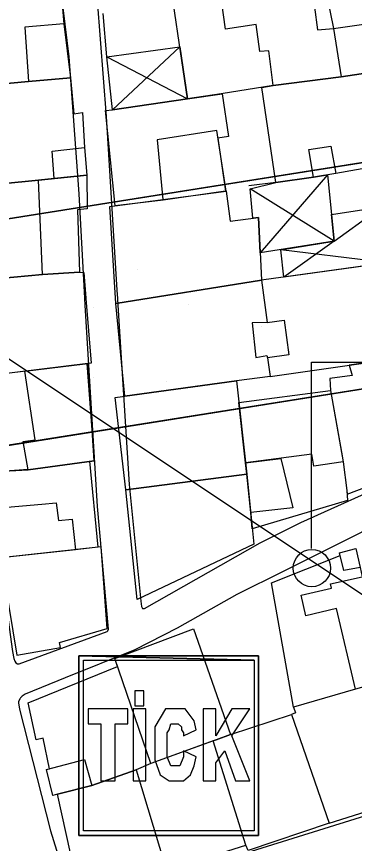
# Model space of a CAD drawing. Extents: x 417997 to 421451, y 4451742 to 4455216.
# Drawn here: x 419439.6 to 419471.4, y 4453688.8 to 4453766.5 of the extents above; entities that cross this region are included whole.
import ezdxf

# ---------------------------------------------------------------- set-up
doc = ezdxf.new("R2010")
doc.units = 0
for name, color, linetype in [('ADAKENARI', 7, 'Continuous'), ('B_Mesken', 7, 'Continuous'), ('B_Sundurma', 7, 'Continuous'), ('B_Teras', 7, 'Continuous'), ('Default', 7, 'Continuous'), ('LJ_SEMBOL', 7, 'Continuous'), ('PL_AYA_PARK_DINLENME', 7, 'Continuous'), ('PL_KON_MEV_400', 7, 'Continuous'), ('PL_TİCK', 7, 'Continuous'), ('S_Elektrik_Diregi', 7, 'Continuous'), ('Sinir_Duvar_tek_tarafa_ait', 7, 'Continuous'), ('SN_3_DERECE_KAYNAK_KORUMA', 7, 'Continuous'), ('TR_PARKALANI', 7, 'Continuous'), ('TR_TİCK', 7, 'Continuous'), ('TR_YUKSEKYOGUNKONUT', 7, 'Continuous'), ('Yol_Sose', 7, 'Continuous')]:
    doc.layers.add(name, color=color, linetype=linetype)

# ---------------------------------------------------------------- blocks, each defined once
blk = doc.blocks.new('POINT_DISPLAY')
at = {"layer": 'Default'}
blk.add_line((0, 0), (0, 0), dxfattribs=at)

msp = doc.modelspace()

# ---------------------------------------------------------------- linework, layer by layer
at = {"layer": 'ADAKENARI'}
for p, q in [((419367.013, 4453736.099), (419507.841, 4453758.465)), ((419367.013, 4453736.099), (419507.841, 4453758.465)), ((419340.046, 4453710.553), (419510.816, 4453737.674)), ((419340.046, 4453710.553), (419510.816, 4453737.674))]:
    msp.add_line(p, q, dxfattribs=at)
at = {"layer": 'B_Mesken'}
for points in [[(419444.662, 4453760.748), (419440.736, 4453760.406), (419433.579, 4453759.741), (419432.886, 4453768.42), (419443.722, 4453769.509), (419444.06, 4453765.828)], [(419458.819, 4453759.237), (419455.665, 4453758.781), (419454.365, 4453767.689), (419458.846, 4453768.283), (419467.326, 4453769.544), (419468.5, 4453769.716), (419469.397, 4453765.39), (419472.685, 4453765.852), (419473.226, 4453761.323), (419470.11, 4453760.84), (419463.724, 4453760.021)], [(419434.371, 4453750.424), (419433.579, 4453759.741), (419440.736, 4453760.406), (419444.662, 4453760.748), (419444.983, 4453757.369), (419445.813, 4453757.488), (419445.983, 4453754.201), (419446.202, 4453751.603), (419443.126, 4453751.296), (419441.667, 4453751.15)], [(419463.982, 4453750.915), (419462.637, 4453759.847), (419463.724, 4453760.021), (419470.11, 4453760.84), (419473.226, 4453761.323), (419474.375, 4453752.616), (419469.594, 4453751.77), (419467.508, 4453751.43)], [(419448.866, 4453748.746), (419447.975, 4453757.698), (419448.618, 4453757.762), (419455.665, 4453758.781), (419458.934, 4453759.254), (419459.517, 4453755.228), (419458.528, 4453755.085), (419459.247, 4453750.116), (419453.372, 4453749.266)], [(419434.371, 4453750.424), (419441.667, 4453751.15), (419446.202, 4453751.603), (419446.255, 4453748.452), (419445.324, 4453748.348), (419445.528, 4453742.49), (419442.047, 4453742.296), (419435.294, 4453741.648)], [(419462.614, 4453741.742), (419448.926, 4453739.57), (419448.369, 4453748.68), (419459.304, 4453750.124), (419459.68, 4453747.281), (419462.324, 4453747.63)], [(419463.181, 4453734.447), (419463.449, 4453732.698), (419477.906, 4453734.773), (419476.445, 4453743.645), (419462.614, 4453741.742), (419463.158, 4453737.788), (419464.747, 4453738.007), (419465.199, 4453734.725)], [(419446.13, 4453740.015), (419446.603, 4453733.955), (419435.836, 4453732.639), (419435.098, 4453740.133), (419435.096, 4453740.161), (419434.957, 4453741.571), (419435.294, 4453741.648), (419442.047, 4453742.296), (419445.528, 4453742.49), (419445.938, 4453742.482), (419446.128, 4453740.044)], [(419463.449, 4453732.698), (419460.26, 4453732.298), (419449.784, 4453730.866), (419448.926, 4453739.57), (419462.614, 4453741.742), (419463.158, 4453737.788), (419461.737, 4453737.744), (419462.093, 4453734.471), (419463.133, 4453734.682), (419463.181, 4453734.447)], [(419470.664, 4453721.652), (419478.45, 4453724.595), (419477.211, 4453734.673), (419470.851, 4453733.76), (419471.144, 4453732.804), (419469.037, 4453732.519), (419469.102, 4453731.376), (419470.188, 4453725.239), (419470.286, 4453724.689), (419470.638, 4453721.993)], [(419436.884, 4453732.767), (419437.065, 4453731.265), (419436.597, 4453731.2), (419437.656, 4453723.765), (419440.693, 4453723.995), (419440.704, 4453723.936), (419446.887, 4453724.79), (419446.299, 4453733.918)], [(419449.876, 4453722.049), (419448.883, 4453730.743), (419460.26, 4453732.298), (419461.24, 4453723.541)], [(419470.638, 4453721.993), (419470.71, 4453721.068), (419461.756, 4453718.399), (419461.605, 4453719.911), (419461.24, 4453723.541), (419461.124, 4453724.578), (419460.489, 4453730.252), (419469.102, 4453731.376), (419470.188, 4453725.239), (419470.286, 4453724.689)], [(419446.474, 4453724.733), (419447.231, 4453716.656), (419444.853, 4453716.396), (419438.447, 4453715.696), (419437.971, 4453720.354), (419437.756, 4453723.772), (419440.703, 4453723.939), (419440.704, 4453723.936)], [(419450.927, 4453711.741), (419449.876, 4453722.049), (419461.24, 4453723.541), (419461.902, 4453716.95)], [(419438.115, 4453715.66), (419439.62, 4453706.52), (419443.728, 4453707.26), (419443.646, 4453707.725), (419448.109, 4453709.015), (419447.562, 4453716.693)], [(419463.575, 4453713.321), (419470.022, 4453715.898), (419469.963, 4453716.143), (419471.478, 4453716.536), (419471.885, 4453714.75), (419472.08, 4453713.894), (419474.306, 4453704.133), (419471.462, 4453703.345), (419465.635, 4453701.628)], [(419440.695, 4453702.049), (419449.085, 4453705.466), (419448.832, 4453706.203), (419456.217, 4453708.993), (419459.71, 4453699.073), (419458.355, 4453698.581), (419452.227, 4453696.335), (419450.856, 4453695.744), (419446.684, 4453694.281), (419443.446, 4453693.459), (419443.018, 4453693.35), (419442.417, 4453695.78), (419442.69, 4453695.852), (419442.104, 4453698.726), (419441.444, 4453698.581)], [(419465.635, 4453701.628), (419465.822, 4453701.109), (419465.452, 4453700.962), (419468.968, 4453690.739), (419476.612, 4453693.155), (419474.74, 4453699.268), (419473.44, 4453703.513), (419473.327, 4453703.862), (419471.462, 4453703.345)], [(419458.085, 4453698.482), (419458.355, 4453698.581), (419459.71, 4453699.073), (419465.452, 4453700.962), (419468.968, 4453690.739), (419461.367, 4453688.184), (419461.134, 4453688.681)], [(419453.538, 4453686.833), (419453.698, 4453686.342), (419461.134, 4453688.681), (419458.085, 4453698.482), (419452.227, 4453696.335), (419450.856, 4453695.744)], [(419453.538, 4453686.833), (419445.484, 4453684.233), (419443.446, 4453693.459), (419446.684, 4453694.281), (419450.856, 4453695.744)]]:
    msp.add_lwpolyline(points, close=True, dxfattribs=at)
at = {"layer": 'B_Sundurma'}
for p, q in [((419448.618, 4453757.762), (419454.953, 4453763.661)), ((419448.094, 4453762.728), (419455.665, 4453758.781)), ((419468.809, 4453751.642), (419462.488, 4453744.304)), ((419469.453, 4453745.403), (419461.54, 4453750.338)), ((419469.453, 4453745.403), (419473.859, 4453748.625)), ((419469.453, 4453745.403), (419464.714, 4453742.031)), ((419474.465, 4453743.373), (419464.432, 4453744.611))]:
    msp.add_line(p, q, dxfattribs=at)
for points in [[(419448.618, 4453757.762), (419448.094, 4453762.728), (419454.953, 4453763.661), (419455.665, 4453758.781)], [(419468.809, 4453751.642), (419469.453, 4453745.403), (419462.488, 4453744.304), (419462.324, 4453747.63), (419461.808, 4453747.562), (419461.54, 4453750.338), (419463.982, 4453750.915), (419467.508, 4453751.43)], [(419469.192, 4453747.927), (419473.859, 4453748.625), (419474.465, 4453743.373), (419464.714, 4453742.031), (419464.432, 4453744.611), (419469.453, 4453745.403)]]:
    msp.add_lwpolyline(points, close=True, dxfattribs=at)
at = {"layer": 'B_Teras'}
for points in [[(419433.579, 4453759.741), (419432.886, 4453768.42), (419443.722, 4453769.509), (419444.06, 4453765.828), (419440.396, 4453765.514), (419440.736, 4453760.406)], [(419459.244, 4453765.311), (419458.846, 4453768.283), (419467.326, 4453769.544), (419467.887, 4453765.268), (419469.397, 4453765.39), (419470.11, 4453760.84), (419463.724, 4453760.021), (419463.324, 4453763.294), (419462.467, 4453763.233), (419462.113, 4453765.757)], [(419453.361, 4453749.339), (419459.304, 4453750.124), (419458.414, 4453755.814), (419452.833, 4453754.931)], [(419446.202, 4453751.603), (419443.126, 4453751.296), (419442.966, 4453753.877), (419445.983, 4453754.201)], [(419467.508, 4453751.43), (419467.073, 4453754.032), (419469.142, 4453754.35), (419469.594, 4453751.77)], [(419442.047, 4453742.296), (419441.667, 4453751.15), (419446.202, 4453751.603), (419446.255, 4453748.452), (419445.324, 4453748.348), (419445.528, 4453742.49)], [(419446.215, 4453733.908), (419446.887, 4453724.79), (419440.704, 4453723.936), (419440.234, 4453726.591), (419441.357, 4453726.751), (419440.391, 4453733.196), (419446.049, 4453733.888)], [(419461.124, 4453724.578), (419460.489, 4453730.252), (419469.102, 4453731.376), (419470.286, 4453724.689), (419467.531, 4453724.29), (419467.346, 4453725.39)], [(419461.605, 4453719.911), (419461.24, 4453723.541), (419461.124, 4453724.578), (419464.44, 4453725.011), (419465.565, 4453720.366)], [(419438.447, 4453715.696), (419437.971, 4453720.354), (419441.983, 4453720.72), (419443.333, 4453720.831), (419443.561, 4453719.184), (419444.817, 4453719.301), (419445.153, 4453716.429)], [(419470.371, 4453714.465), (419469.963, 4453716.143), (419471.478, 4453716.536), (419471.885, 4453714.75)], [(419466.79, 4453710.215), (419466.357, 4453712.168), (419469.193, 4453712.816), (419469.107, 4453713.232), (419472.08, 4453713.894), (419474.306, 4453704.133), (419471.462, 4453703.345), (419469.656, 4453710.894)], [(419448.832, 4453706.203), (419456.217, 4453708.993), (419459.71, 4453699.073), (419458.355, 4453698.581), (419452.227, 4453696.335)], [(419445.993, 4453696.731), (419446.684, 4453694.281), (419443.018, 4453693.35), (419442.417, 4453695.78)]]:
    msp.add_lwpolyline(points, close=True, dxfattribs=at)
at = {"layer": 'LJ_SEMBOL'}
for points in [[(419445.463, 4453706.476), (419461.917, 4453706.054), (419461.917, 4453690.022), (419445.885, 4453690.022), (419445.885, 4453706.054), (419461.917, 4453706.054), (419445.463, 4453706.476), (419445.463, 4453689.6), (419462.339, 4453689.6), (419462.339, 4453706.476), (419445.463, 4453706.476)], [(419445.463, 4453706.476), (419461.917, 4453706.054), (419461.917, 4453690.022), (419445.885, 4453690.022), (419445.885, 4453706.054), (419461.917, 4453706.054), (419445.463, 4453706.476), (419445.463, 4453689.6), (419462.339, 4453689.6), (419462.339, 4453706.476), (419445.463, 4453706.476)], [(419450.73, 4453703.168), (419450.73, 4453701.762), (419451.574, 4453701.762), (419451.574, 4453703.168), (419450.73, 4453703.168)], [(419450.73, 4453703.168), (419450.73, 4453701.762), (419451.574, 4453701.762), (419451.574, 4453703.168), (419450.73, 4453703.168)], [(419446.342, 4453701.48), (419446.342, 4453700.074), (419447.523, 4453700.074), (419447.523, 4453694.73), (419448.873, 4453694.73), (419448.873, 4453700.074), (419450.055, 4453700.074), (419450.055, 4453701.48), (419446.342, 4453701.48)], [(419446.342, 4453701.48), (419446.342, 4453700.074), (419447.523, 4453700.074), (419447.523, 4453694.73), (419448.873, 4453694.73), (419448.873, 4453700.074), (419450.055, 4453700.074), (419450.055, 4453701.48), (419446.342, 4453701.48)], [(419450.561, 4453701.48), (419450.561, 4453694.73), (419451.742, 4453694.73), (419451.742, 4453701.48), (419450.561, 4453701.48)], [(419450.561, 4453701.48), (419450.561, 4453694.73), (419451.742, 4453694.73), (419451.742, 4453701.48), (419450.561, 4453701.48)], [(419455.286, 4453697.543), (419455.286, 4453696.98), (419454.949, 4453696.136), (419454.611, 4453696.136), (419454.105, 4453696.136), (419453.767, 4453696.98), (419453.767, 4453698.386), (419453.767, 4453699.23), (419453.936, 4453699.511), (419454.105, 4453700.074), (419454.611, 4453700.074), (419454.78, 4453700.074), (419455.117, 4453699.793), (419455.117, 4453699.511), (419455.286, 4453699.23), (419455.286, 4453698.949), (419456.467, 4453699.511), (419456.299, 4453700.355), (419455.455, 4453701.48), (419454.78, 4453701.48), (419453.599, 4453701.48), (419452.586, 4453699.793), (419452.586, 4453698.386), (419452.586, 4453696.699), (419453.092, 4453695.292), (419453.936, 4453694.73), (419454.78, 4453694.73), (419455.286, 4453694.73), (419455.961, 4453695.292), (419456.299, 4453696.136), (419456.467, 4453696.98), (419455.286, 4453697.543)], [(419455.286, 4453697.543), (419455.286, 4453696.98), (419454.949, 4453696.136), (419454.611, 4453696.136), (419454.105, 4453696.136), (419453.767, 4453696.98), (419453.767, 4453698.386), (419453.767, 4453699.23), (419453.936, 4453699.511), (419454.105, 4453700.074), (419454.611, 4453700.074), (419454.78, 4453700.074), (419455.117, 4453699.793), (419455.117, 4453699.511), (419455.286, 4453699.23), (419455.286, 4453698.949), (419456.467, 4453699.511), (419456.299, 4453700.355), (419455.455, 4453701.48), (419454.78, 4453701.48), (419453.599, 4453701.48), (419452.586, 4453699.793), (419452.586, 4453698.386), (419452.586, 4453696.699), (419453.092, 4453695.292), (419453.936, 4453694.73), (419454.78, 4453694.73), (419455.286, 4453694.73), (419455.961, 4453695.292), (419456.299, 4453696.136), (419456.467, 4453696.98), (419455.286, 4453697.543)], [(419457.143, 4453701.48), (419457.143, 4453694.73), (419458.324, 4453694.73), (419458.324, 4453696.418), (419459.168, 4453697.543), (419460.18, 4453694.73), (419461.53, 4453694.73), (419459.843, 4453698.949), (419461.53, 4453701.48), (419459.843, 4453701.48), (419458.324, 4453698.949), (419458.324, 4453701.48), (419457.143, 4453701.48)], [(419457.143, 4453701.48), (419457.143, 4453694.73), (419458.324, 4453694.73), (419458.324, 4453696.418), (419459.168, 4453697.543), (419460.18, 4453694.73), (419461.53, 4453694.73), (419459.843, 4453698.949), (419461.53, 4453701.48), (419459.843, 4453701.48), (419458.324, 4453698.949), (419458.324, 4453701.48), (419457.143, 4453701.48)]]:
    msp.add_lwpolyline(points, dxfattribs=at)
at = {"layer": 'PL_AYA_PARK_DINLENME'}
msp.add_lwpolyline([(419792.89, 4453770.884), (419792.874, 4453792.018), (419685.875, 4453779.839), (419662.103, 4453777.133), (419664.72, 4453798.095), (419670.708, 4453846.065), (419652.246, 4453846.31), (419634.561, 4453846.315), (419623.035, 4453782.838), (419506.347, 4453768.907), (419507.841, 4453758.465), (419367.013, 4453736.099), (419337.018, 4453731.335), (419340.046, 4453710.553), (419510.816, 4453737.674), (419509.889, 4453744.152), (419588.559, 4453753.544), (419592.024, 4453754.038), (419598.459, 4453754.956), (419660.055, 4453760.731), (419659.426, 4453755.693), (419792.89, 4453770.884)], dxfattribs=at)
msp.add_lwpolyline([(419792.89, 4453770.884), (419792.874, 4453792.018), (419685.875, 4453779.839), (419662.103, 4453777.133), (419664.72, 4453798.095), (419670.708, 4453846.065), (419652.246, 4453846.31), (419634.561, 4453846.315), (419623.035, 4453782.838), (419506.347, 4453768.907), (419507.841, 4453758.465), (419367.013, 4453736.099), (419337.018, 4453731.335), (419340.046, 4453710.553), (419510.816, 4453737.674), (419509.889, 4453744.152), (419588.559, 4453753.544), (419592.024, 4453754.038), (419598.459, 4453754.956), (419660.055, 4453760.731), (419659.426, 4453755.693), (419792.89, 4453770.884)], dxfattribs=at)
at = {"layer": 'PL_KON_MEV_400'}
msp.add_lwpolyline([(419506.347, 4453768.907), (419495.264, 4453846.356), (419490.859, 4453846.358), (419352.65, 4453815.01), (419330.573, 4453810.167), (419326.41, 4453804.147), (419337.018, 4453731.335), (419367.013, 4453736.099), (419507.841, 4453758.465), (419506.347, 4453768.907)], dxfattribs=at)
msp.add_lwpolyline([(419506.347, 4453768.907), (419495.264, 4453846.356), (419490.859, 4453846.358), (419352.65, 4453815.01), (419330.573, 4453810.167), (419326.41, 4453804.147), (419337.018, 4453731.335), (419367.013, 4453736.099), (419507.841, 4453758.465), (419506.347, 4453768.907)], dxfattribs=at)
at = {"layer": 'PL_TİCK'}
msp.add_lwpolyline([(419340.046, 4453710.553), (419346.534, 4453666.019), (419357.852, 4453657.692), (419512.037, 4453682.179), (419518.634, 4453683.039), (419510.816, 4453737.674), (419340.046, 4453710.553)], dxfattribs=at)
msp.add_lwpolyline([(419340.046, 4453710.553), (419346.534, 4453666.019), (419357.852, 4453657.692), (419512.037, 4453682.179), (419518.634, 4453683.039), (419510.816, 4453737.674), (419340.046, 4453710.553)], dxfattribs=at)
at = {"layer": 'S_Elektrik_Diregi'}
for p, q in [((419467.315, 4453716.537), (419467.315, 4453734.037)), ((419467.315, 4453734.037), (419474.315, 4453734.037))]:
    msp.add_line(p, q, dxfattribs=at)
msp.add_circle((419467.351, 4453714.702), 1.75, dxfattribs=at)
at = {"layer": 'Sinir_Duvar_tek_tarafa_ait'}
for points in [[(419448.094, 4453762.728), (419447.736, 4453766.8)], [(419463.982, 4453750.915), (419461.438, 4453750.603)]]:
    msp.add_lwpolyline(points, dxfattribs=at)
at = {"layer": 'SN_3_DERECE_KAYNAK_KORUMA'}
msp.add_line((419554.682, 4453657.097), (419332.55, 4453805.225), dxfattribs=at)
msp.add_line((419554.682, 4453657.097), (419332.55, 4453805.225), dxfattribs=at)
at = {"layer": 'TR_TİCK'}
for points in [[(419510.816, 4453737.674), (419340.046, 4453710.553), (419346.534, 4453666.019), (419357.852, 4453657.692), (419512.037, 4453682.179), (419518.634, 4453683.039), (419510.816, 4453737.674)], [(419510.816, 4453737.674), (419340.046, 4453710.553), (419346.534, 4453666.019), (419357.852, 4453657.692), (419512.037, 4453682.179), (419518.634, 4453683.039), (419510.816, 4453737.674)], [(419445.463, 4453706.476), (419462.339, 4453706.476), (419462.339, 4453689.6), (419445.463, 4453689.6), (419445.463, 4453706.476)], [(419445.463, 4453706.476), (419462.339, 4453706.476), (419462.339, 4453689.6), (419445.463, 4453689.6), (419445.463, 4453706.476)]]:
    msp.add_lwpolyline(points, dxfattribs=at)
at = {"layer": 'TR_YUKSEKYOGUNKONUT'}
msp.add_lwpolyline([(419506.347, 4453768.907), (419495.264, 4453846.356), (419490.859, 4453846.358), (419352.65, 4453815.01), (419330.573, 4453810.167), (419326.41, 4453804.147), (419337.018, 4453731.335), (419367.013, 4453736.099), (419507.841, 4453758.465), (419506.347, 4453768.907)], dxfattribs=at)
msp.add_lwpolyline([(419506.347, 4453768.907), (419495.264, 4453846.356), (419490.859, 4453846.358), (419352.65, 4453815.01), (419330.573, 4453810.167), (419326.41, 4453804.147), (419337.018, 4453731.335), (419367.013, 4453736.099), (419507.841, 4453758.465), (419506.347, 4453768.907)], dxfattribs=at)
at = {"layer": 'Yol_Sose'}
for points in [[(419442.044, 4453787.071), (419442.51, 4453785.545), (419442.994, 4453784.609), (419443.46, 4453783.807), (419443.837, 4453783.214), (419444.658, 4453781.507), (419444.999, 4453780.527), (419445.3, 4453779.278), (419446.425, 4453773.274), (419447.171, 4453768.016), (419448.031, 4453757.132), (419449.041, 4453740.807), (419449.086, 4453740.013), (419449.087, 4453739.983)], [(419446.03, 4453740.016), (419446.028, 4453740.045), (419445.488, 4453749.859), (419444.555, 4453762.712), (419443.201, 4453773.759), (419442.246, 4453779.089), (419441.964, 4453780.49), (419441.862, 4453780.699), (419441.745, 4453780.799), (419441.536, 4453780.878), (419441.257, 4453780.948), (419434.221, 4453779.806), (419431.329, 4453779.301), (419431.185, 4453779.236), (419431.124, 4453779.164), (419431.056, 4453778.898), (419433.357, 4453760.495), (419434.928, 4453743.347), (419435.259, 4453740.159), (419435.262, 4453740.131)], [(419446.063, 4453739.415), (419446.03, 4453740.016)], [(419449.087, 4453739.983), (419449.121, 4453739.387)], [(419436.066, 4453732.378), (419437.444, 4453719.693), (419439.233, 4453706.881), (419439.366, 4453706.21), (419439.442, 4453705.952), (419439.528, 4453705.808), (419439.694, 4453705.713), (419439.84, 4453705.698), (419448.118, 4453708.734), (419448.182, 4453708.803), (419448.253, 4453708.953), (419447.199, 4453720.476), (419446.063, 4453739.415)], [(419449.121, 4453739.387), (419450.198, 4453722.56), (419451.282, 4453711.608), (419451.348, 4453711.089), (419451.399, 4453710.985), (419451.454, 4453710.921), (419451.595, 4453710.906), (419451.632, 4453710.917), (419462.483, 4453717.08), (419466.311, 4453719.002), (419475.485, 4453723.104), (419479.199, 4453724.728), (419479.315, 4453724.806), (419479.459, 4453725.016), (419479.532, 4453725.249), (419479.542, 4453725.381), (419479.53, 4453725.648), (419479.038, 4453731.128)], [(419479.295, 4453721.714), (419464.733, 4453714.416), (419460.288, 4453712.236), (419454.693, 4453709.06), (419450.732, 4453707.04), (419444.161, 4453704.382), (419440.417, 4453702.877), (419440.312, 4453702.812), (419440.307, 4453702.812), (419440.141, 4453702.678), (419439.992, 4453702.52), (419439.937, 4453702.455), (419439.906, 4453702.412), (419439.794, 4453702.141), (419439.793, 4453702.063), (419439.88, 4453701.466)], [(419439.88, 4453701.466), (419442.806, 4453690.014)], [(419442.806, 4453690.014), (419444.599, 4453684.171), (419444.736, 4453683.923), (419444.942, 4453683.687), (419445.138, 4453683.567), (419445.527, 4453683.442), (419446.097, 4453683.362), (419446.174, 4453683.357), (419446.486, 4453683.365), (419459.284, 4453687.369), (419474.83, 4453692.206)]]:
    msp.add_lwpolyline(points, dxfattribs=at)

# ---------------------------------------------------------------- block references
at = {"layer": 'TR_PARKALANI', "xscale": 0.1, "yscale": 0.10000000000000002}
for p in [(419460.87, 4453747.542), (419460.87, 4453747.542), (419469.852, 4453747.841), (419469.852, 4453747.841), (419450.99, 4453742.751), (419450.99, 4453742.751), (419442.007, 4453742.452), (419442.007, 4453742.452), (419446.798, 4453739.158), (419446.798, 4453739.158), (419455.78, 4453739.458), (419455.78, 4453739.458), (419462.667, 4453737.362), (419462.667, 4453737.362), (419446.798, 4453732.571), (419446.798, 4453732.571), (419453.684, 4453732.272), (419453.684, 4453732.272), (419462.667, 4453732.571), (419462.667, 4453732.571)]:
    msp.add_blockref('POINT_DISPLAY', p, dxfattribs=at)

doc.saveas('drawing.dxf')
